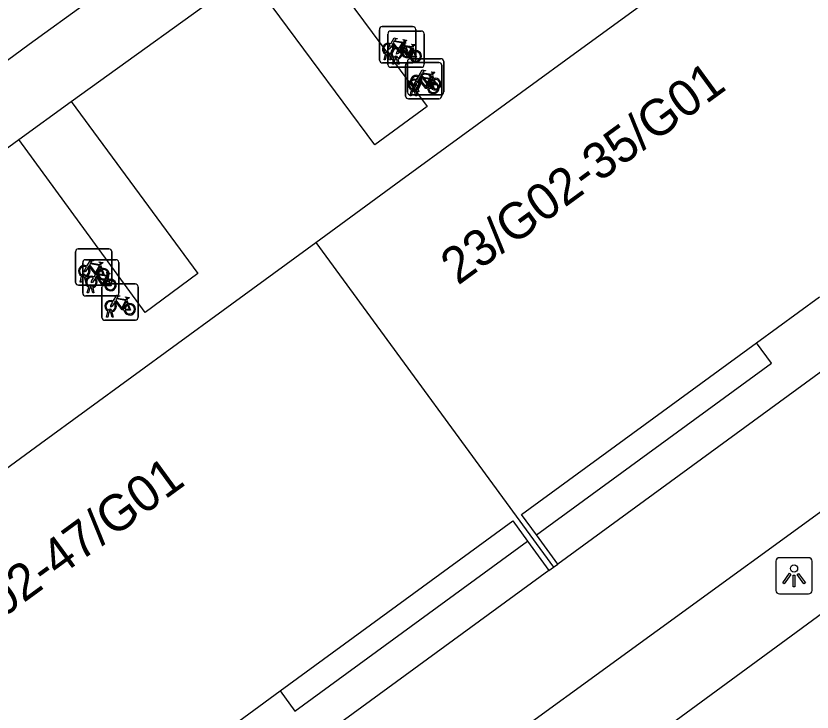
# Model space of a CAD drawing. Extents: x 159040 to 160094, y 381214 to 382518.
# Drawn here: x 159691.41 to 159713.37, y 382222.11 to 382241.32 of the extents above; entities that cross this region are included whole.
import ezdxf

# ---------------------------------------------------------------- set-up
doc = ezdxf.new("R2010")
doc.units = 0
for name, color, linetype in [('IMGEO_Fietsenrek', 7, 'Continuous'), ('IMGEO_Groenvoorziening', 7, 'Continuous'), ('IMGEO_Lichtpunt', 7, 'Continuous'), ('IMGEO_Pand', 7, 'Continuous'), ('IMGEO_Pand_nummerreeks', 7, 'Continuous'), ('IMGEO_Rijbaan_lokaal_open', 7, 'Continuous'), ('IMGEO_Voetpad_gesloten', 7, 'Continuous'), ('IMGEO_Voetpad_open', 7, 'Continuous')]:
    doc.layers.add(name, color=color, linetype=linetype)

msp = doc.modelspace()

# ---------------------------------------------------------------- linework, layer by layer
at = {"layer": 'IMGEO_Fietsenrek'}
for p, q in [((159701.433, 382240.101), (159701.433, 382240.942)), ((159701.433, 382240.942), (159701.433, 382240.101)), ((159701.508, 382241.026), (159702.349, 382241.026)), ((159702.349, 382241.026), (159701.508, 382241.026)), ((159702.433, 382240.951), (159702.433, 382240.11)), ((159702.433, 382240.11), (159702.433, 382240.951)), ((159701.666, 382239.98), (159701.666, 382240.821)), ((159701.666, 382240.821), (159701.666, 382239.98)), ((159701.741, 382240.905), (159702.582, 382240.905)), ((159702.582, 382240.905), (159701.741, 382240.905)), ((159702.666, 382240.83), (159702.666, 382239.989)), ((159702.666, 382239.989), (159702.666, 382240.83)), ((159702.12, 382240.575), (159702.156, 382240.48)), ((159701.671, 382240.282), (159701.67, 382240.286)), ((159701.702, 382240.293), (159701.703, 382240.286)), ((159702.353, 382240.454), (159702.389, 382240.359)), ((159701.56, 382240.11), (159701.599, 382240.27)), ((159701.594, 382240.11), (159701.56, 382240.11)), ((159701.629, 382240.258), (159701.594, 382240.11)), ((159701.712, 382240.11), (159701.678, 382240.252)), ((159701.71, 382240.256), (159701.745, 382240.11)), ((159701.745, 382240.11), (159701.712, 382240.11)), ((159701.793, 382239.989), (159701.832, 382240.149)), ((159701.862, 382240.137), (159701.827, 382239.989)), ((159701.904, 382240.161), (159701.903, 382240.165)), ((159701.945, 382239.989), (159701.911, 382240.131)), ((159701.935, 382240.172), (159701.936, 382240.165)), ((159701.943, 382240.135), (159701.978, 382239.989)), ((159702.281, 382240.141), (159703.122, 382240.141)), ((159703.122, 382240.141), (159702.281, 382240.141)), ((159703.206, 382240.066), (159703.206, 382239.225)), ((159703.206, 382239.225), (159703.206, 382240.066)), ((159702.358, 382240.026), (159701.517, 382240.026)), ((159701.517, 382240.026), (159702.358, 382240.026)), ((159702.591, 382239.905), (159701.75, 382239.905)), ((159701.75, 382239.905), (159702.591, 382239.905)), ((159701.827, 382239.989), (159701.793, 382239.989)), ((159701.978, 382239.989), (159701.945, 382239.989)), ((159702.151, 382239.11), (159702.151, 382239.951)), ((159702.151, 382239.951), (159702.151, 382239.11)), ((159702.206, 382239.216), (159702.206, 382240.057)), ((159702.206, 382240.057), (159702.206, 382239.216)), ((159702.226, 382240.035), (159703.067, 382240.035)), ((159703.067, 382240.035), (159702.226, 382240.035)), ((159703.151, 382239.96), (159703.151, 382239.119)), ((159703.151, 382239.119), (159703.151, 382239.96)), ((159702.893, 382239.69), (159702.929, 382239.595)), ((159702.475, 382239.408), (159702.476, 382239.401)), ((159702.838, 382239.584), (159702.874, 382239.489)), ((159702.278, 382239.119), (159702.317, 382239.279)), ((159702.347, 382239.267), (159702.312, 382239.119)), ((159702.333, 382239.225), (159702.372, 382239.385)), ((159702.367, 382239.225), (159702.333, 382239.225)), ((159702.402, 382239.373), (159702.367, 382239.225)), ((159702.389, 382239.291), (159702.388, 382239.295)), ((159702.43, 382239.119), (159702.396, 382239.261)), ((159702.42, 382239.302), (159702.421, 382239.295)), ((159702.428, 382239.265), (159702.463, 382239.119)), ((159702.444, 382239.397), (159702.443, 382239.401)), ((159702.485, 382239.225), (159702.451, 382239.367)), ((159702.483, 382239.371), (159702.518, 382239.225)), ((159702.518, 382239.225), (159702.485, 382239.225)), ((159703.076, 382239.035), (159702.235, 382239.035)), ((159702.235, 382239.035), (159703.076, 382239.035)), ((159702.312, 382239.119), (159702.278, 382239.119)), ((159703.131, 382239.141), (159702.29, 382239.141)), ((159702.29, 382239.141), (159703.131, 382239.141)), ((159702.463, 382239.119), (159702.43, 382239.119)), ((159693.054, 382233.97), (159693.054, 382234.811)), ((159693.054, 382234.811), (159693.054, 382233.97)), ((159693.129, 382234.895), (159693.97, 382234.895)), ((159693.97, 382234.895), (159693.129, 382234.895)), ((159694.054, 382234.82), (159694.054, 382233.979)), ((159694.054, 382233.979), (159694.054, 382234.82)), ((159693.324, 382234.596), (159694.165, 382234.596)), ((159694.165, 382234.596), (159693.324, 382234.596)), ((159693.249, 382233.671), (159693.249, 382234.512)), ((159693.249, 382234.512), (159693.249, 382233.671)), ((159693.741, 382234.444), (159693.777, 382234.349)), ((159694.249, 382234.521), (159694.249, 382233.68)), ((159694.249, 382233.68), (159694.249, 382234.521)), ((159693.181, 382233.979), (159693.22, 382234.139)), ((159693.292, 382234.151), (159693.291, 382234.155)), ((159693.323, 382234.162), (159693.324, 382234.155)), ((159693.936, 382234.145), (159693.972, 382234.05)), ((159693.215, 382233.979), (159693.181, 382233.979)), ((159693.25, 382234.127), (159693.215, 382233.979)), ((159693.333, 382233.979), (159693.299, 382234.121)), ((159693.331, 382234.125), (159693.366, 382233.979)), ((159693.366, 382233.979), (159693.333, 382233.979)), ((159693.854, 382233.926), (159694.695, 382233.926)), ((159694.695, 382233.926), (159693.854, 382233.926)), ((159693.979, 382233.895), (159693.138, 382233.895)), ((159693.138, 382233.895), (159693.979, 382233.895)), ((159693.376, 382233.68), (159693.415, 382233.84)), ((159693.445, 382233.828), (159693.41, 382233.68)), ((159693.487, 382233.852), (159693.486, 382233.856)), ((159693.528, 382233.68), (159693.494, 382233.822)), ((159693.518, 382233.863), (159693.519, 382233.856)), ((159693.526, 382233.826), (159693.561, 382233.68)), ((159693.779, 382233.001), (159693.779, 382233.842)), ((159693.779, 382233.842), (159693.779, 382233.001)), ((159694.779, 382233.851), (159694.779, 382233.01)), ((159694.779, 382233.01), (159694.779, 382233.851)), ((159694.174, 382233.596), (159693.333, 382233.596)), ((159693.333, 382233.596), (159694.174, 382233.596)), ((159693.41, 382233.68), (159693.376, 382233.68)), ((159693.561, 382233.68), (159693.528, 382233.68)), ((159694.466, 382233.475), (159694.502, 382233.38)), ((159693.906, 382233.01), (159693.945, 382233.17)), ((159693.975, 382233.158), (159693.94, 382233.01)), ((159694.017, 382233.182), (159694.016, 382233.186)), ((159694.058, 382233.01), (159694.024, 382233.152)), ((159694.048, 382233.193), (159694.049, 382233.186)), ((159694.056, 382233.156), (159694.091, 382233.01)), ((159694.704, 382232.926), (159693.863, 382232.926)), ((159693.863, 382232.926), (159694.704, 382232.926)), ((159693.94, 382233.01), (159693.906, 382233.01)), ((159694.091, 382233.01), (159694.058, 382233.01))]:
    msp.add_line(p, q, dxfattribs=at)
for points in [[(159701.767, 382240.5), (159701.715, 382240.41), (159701.675, 382240.385), (159701.676, 382240.432), (159701.731, 382240.526)], [(159701.746, 382240.552), (159701.841, 382240.716), (159701.927, 382240.702), (159701.929, 382240.693), (159701.873, 382240.682), (159701.846, 382240.637), (159702.102, 382240.596)], [(159702.042, 382240.308), (159701.992, 382240.308), (159701.801, 382240.559), (159701.782, 382240.527)], [(159702.089, 382240.571), (159701.832, 382240.612), (159701.815, 382240.583), (159701.982, 382240.363), (159702.089, 382240.571)], [(159701.979, 382240.431), (159702.074, 382240.595), (159702.16, 382240.581), (159702.162, 382240.572), (159702.106, 382240.561), (159702.079, 382240.516), (159702.335, 382240.475)], [(159702.137, 382240.473), (159702.107, 382240.55), (159701.998, 382240.332), (159702.041, 382240.332)], [(159702.102, 382240.596), (159702.127, 382240.645), (159702.121, 382240.649), (159702.098, 382240.653), (159702.086, 382240.66), (159702.085, 382240.663), (159702.087, 382240.668), (159702.182, 382240.653), (159702.184, 382240.643), (159702.174, 382240.63), (159702.162, 382240.624), (159702.148, 382240.63), (159702.12, 382240.575)], [(159702.335, 382240.475), (159702.36, 382240.524), (159702.354, 382240.528), (159702.331, 382240.532), (159702.319, 382240.539), (159702.318, 382240.542), (159702.32, 382240.547), (159702.415, 382240.532), (159702.417, 382240.522), (159702.407, 382240.509), (159702.395, 382240.503), (159702.381, 382240.509), (159702.353, 382240.454)], [(159702, 382240.379), (159701.948, 382240.289), (159701.908, 382240.264), (159701.909, 382240.311), (159701.964, 382240.405)], [(159702.275, 382240.187), (159702.225, 382240.187), (159702.034, 382240.438), (159702.015, 382240.406)], [(159702.322, 382240.45), (159702.065, 382240.491), (159702.048, 382240.462), (159702.215, 382240.242), (159702.322, 382240.45)], [(159702.071, 382240.332), (159702.191, 382240.331), (159702.147, 382240.445)], [(159702.167, 382240.452), (159702.222, 382240.307), (159702.072, 382240.307)], [(159702.37, 382240.352), (159702.34, 382240.429), (159702.231, 382240.211), (159702.274, 382240.211)], [(159702.304, 382240.211), (159702.424, 382240.21), (159702.38, 382240.324)], [(159702.4, 382240.331), (159702.455, 382240.186), (159702.305, 382240.186)], [(159702.54, 382239.615), (159702.488, 382239.525), (159702.448, 382239.5), (159702.449, 382239.547), (159702.504, 382239.641)], [(159702.464, 382239.561), (159702.559, 382239.725), (159702.645, 382239.711), (159702.647, 382239.702), (159702.591, 382239.691), (159702.564, 382239.646), (159702.82, 382239.605)], [(159702.519, 382239.667), (159702.614, 382239.831), (159702.7, 382239.817), (159702.702, 382239.808), (159702.646, 382239.797), (159702.619, 382239.752), (159702.875, 382239.711)], [(159702.815, 382239.423), (159702.765, 382239.423), (159702.574, 382239.674), (159702.555, 382239.642)], [(159702.862, 382239.686), (159702.605, 382239.727), (159702.588, 382239.698), (159702.755, 382239.478), (159702.862, 382239.686)], [(159702.91, 382239.588), (159702.88, 382239.665), (159702.771, 382239.447), (159702.814, 382239.447)], [(159702.82, 382239.605), (159702.845, 382239.654), (159702.839, 382239.658), (159702.816, 382239.662), (159702.804, 382239.669), (159702.803, 382239.672), (159702.805, 382239.677), (159702.9, 382239.662), (159702.902, 382239.652), (159702.892, 382239.639), (159702.88, 382239.633), (159702.866, 382239.639), (159702.838, 382239.584)], [(159702.875, 382239.711), (159702.9, 382239.76), (159702.894, 382239.764), (159702.871, 382239.768), (159702.859, 382239.775), (159702.858, 382239.778), (159702.86, 382239.783), (159702.955, 382239.768), (159702.957, 382239.758), (159702.947, 382239.745), (159702.935, 382239.739), (159702.921, 382239.745), (159702.893, 382239.69)], [(159702.485, 382239.509), (159702.433, 382239.419), (159702.393, 382239.394), (159702.394, 382239.441), (159702.449, 382239.535)], [(159702.76, 382239.317), (159702.71, 382239.317), (159702.519, 382239.568), (159702.5, 382239.536)], [(159702.807, 382239.58), (159702.55, 382239.621), (159702.533, 382239.592), (159702.7, 382239.372), (159702.807, 382239.58)], [(159702.855, 382239.482), (159702.825, 382239.559), (159702.716, 382239.341), (159702.759, 382239.341)], [(159702.789, 382239.341), (159702.909, 382239.34), (159702.865, 382239.454)], [(159702.885, 382239.461), (159702.94, 382239.316), (159702.79, 382239.316)], [(159702.844, 382239.447), (159702.964, 382239.446), (159702.92, 382239.56)], [(159702.94, 382239.567), (159702.995, 382239.422), (159702.845, 382239.422)], [(159693.367, 382234.421), (159693.462, 382234.585), (159693.548, 382234.571), (159693.55, 382234.562), (159693.494, 382234.551), (159693.467, 382234.506), (159693.723, 382234.465)], [(159693.388, 382234.369), (159693.336, 382234.279), (159693.296, 382234.254), (159693.297, 382234.301), (159693.352, 382234.395)], [(159693.663, 382234.177), (159693.613, 382234.177), (159693.422, 382234.428), (159693.403, 382234.396)], [(159693.71, 382234.44), (159693.453, 382234.481), (159693.436, 382234.452), (159693.603, 382234.232), (159693.71, 382234.44)], [(159693.758, 382234.342), (159693.728, 382234.419), (159693.619, 382234.201), (159693.662, 382234.201)], [(159693.723, 382234.465), (159693.748, 382234.514), (159693.742, 382234.518), (159693.719, 382234.522), (159693.707, 382234.529), (159693.706, 382234.532), (159693.708, 382234.537), (159693.803, 382234.522), (159693.805, 382234.512), (159693.795, 382234.499), (159693.783, 382234.493), (159693.769, 382234.499), (159693.741, 382234.444)], [(159693.562, 382234.122), (159693.657, 382234.286), (159693.743, 382234.272), (159693.745, 382234.263), (159693.689, 382234.252), (159693.662, 382234.207), (159693.918, 382234.166)], [(159693.905, 382234.141), (159693.648, 382234.182), (159693.631, 382234.153), (159693.798, 382233.933), (159693.905, 382234.141)], [(159693.692, 382234.201), (159693.812, 382234.2), (159693.768, 382234.314)], [(159693.788, 382234.321), (159693.843, 382234.176), (159693.693, 382234.176)], [(159693.918, 382234.166), (159693.943, 382234.215), (159693.937, 382234.219), (159693.914, 382234.223), (159693.902, 382234.23), (159693.901, 382234.233), (159693.903, 382234.238), (159693.998, 382234.223), (159694, 382234.213), (159693.99, 382234.2), (159693.978, 382234.194), (159693.964, 382234.2), (159693.936, 382234.145)], [(159693.583, 382234.07), (159693.531, 382233.98), (159693.491, 382233.955), (159693.492, 382234.002), (159693.547, 382234.096)], [(159693.858, 382233.878), (159693.808, 382233.878), (159693.617, 382234.129), (159693.598, 382234.097)], [(159693.953, 382234.043), (159693.923, 382234.12), (159693.814, 382233.902), (159693.857, 382233.902)], [(159693.887, 382233.902), (159694.007, 382233.901), (159693.963, 382234.015)], [(159693.983, 382234.022), (159694.038, 382233.877), (159693.888, 382233.877)], [(159694.092, 382233.452), (159694.187, 382233.616), (159694.273, 382233.602), (159694.275, 382233.593), (159694.219, 382233.582), (159694.192, 382233.537), (159694.448, 382233.496)], [(159694.435, 382233.471), (159694.178, 382233.512), (159694.161, 382233.483), (159694.328, 382233.263), (159694.435, 382233.471)], [(159694.448, 382233.496), (159694.473, 382233.545), (159694.467, 382233.549), (159694.444, 382233.553), (159694.432, 382233.56), (159694.431, 382233.563), (159694.433, 382233.568), (159694.528, 382233.553), (159694.53, 382233.543), (159694.52, 382233.53), (159694.508, 382233.524), (159694.494, 382233.53), (159694.466, 382233.475)], [(159694.113, 382233.4), (159694.061, 382233.31), (159694.021, 382233.285), (159694.022, 382233.332), (159694.077, 382233.426)], [(159694.388, 382233.208), (159694.338, 382233.208), (159694.147, 382233.459), (159694.128, 382233.427)], [(159694.483, 382233.373), (159694.453, 382233.45), (159694.344, 382233.232), (159694.387, 382233.232)], [(159694.417, 382233.232), (159694.537, 382233.231), (159694.493, 382233.345)], [(159694.513, 382233.352), (159694.568, 382233.207), (159694.418, 382233.207)]]:
    msp.add_lwpolyline(points, dxfattribs=at)
for centre, radius, start, end in [((159701.511, 382240.948), 0.0779, 92.4484, 184.2845), ((159701.511, 382240.948), 0.0779, 92.4484, 184.2845), ((159702.355, 382240.948), 0.0779, 2.4484, 94.2845), ((159702.355, 382240.948), 0.0779, 2.4484, 94.2845), ((159701.744, 382240.827), 0.0779, 92.4484, 184.2845), ((159701.744, 382240.827), 0.0779, 92.4484, 184.2845), ((159702.588, 382240.827), 0.0779, 2.4484, 94.2845), ((159702.588, 382240.827), 0.0779, 2.4484, 94.2845), ((159701.673, 382240.411), 0.159, 62.6766, 242.1369), ((159701.673, 382240.411), 0.129, 63.3192, 238.903), ((159701.673, 382240.411), 0.159, 283.5766, 46.6042), ((159701.653, 382240.282), 0.0499, 12.8025, 158.6934), ((159701.653, 382240.282), 0.0174, 12.8025, 163.4502), ((159701.673, 382240.411), 0.129, 253.415, 269.0204), ((159701.673, 382240.411), 0.129, 283.6043, 43.4302), ((159701.906, 382240.29), 0.159, 62.6766, 242.1369), ((159701.906, 382240.29), 0.129, 63.3192, 238.903), ((159701.906, 382240.29), 0.129, 283.6043, 43.4302), ((159701.906, 382240.29), 0.159, 283.5766, 46.6042), ((159702.2, 382240.327), 0.159, 113.3408, 178.3217), ((159702.2, 382240.327), 0.159, 187.0065, 105.7708), ((159702.2, 382240.327), 0.129, 113.923, 177.9556), ((159702.2, 382240.327), 0.129, 188.6715, 104.5883), ((159702.433, 382240.206), 0.159, 113.3408, 178.3217), ((159702.433, 382240.206), 0.159, 187.0065, 105.7708), ((159702.433, 382240.206), 0.129, 113.923, 177.9556), ((159702.433, 382240.206), 0.129, 188.6715, 104.5883), ((159701.511, 382240.104), 0.0779, 182.4484, 274.2845), ((159701.511, 382240.104), 0.0779, 182.4484, 274.2845), ((159701.673, 382240.411), 0.159, 253.9967, 271.7867), ((159701.886, 382240.161), 0.0499, 12.8025, 158.6934), ((159701.906, 382240.29), 0.159, 253.9967, 271.7867), ((159701.886, 382240.161), 0.0174, 12.8025, 163.4502), ((159701.906, 382240.29), 0.129, 253.415, 269.0204), ((159702.284, 382240.063), 0.0779, 92.4484, 184.2845), ((159702.284, 382240.063), 0.0779, 92.4484, 184.2845), ((159702.355, 382240.104), 0.0779, 272.4484, 4.2845), ((159702.355, 382240.104), 0.0779, 272.4484, 4.2845), ((159703.128, 382240.063), 0.0779, 2.4484, 94.2845), ((159703.128, 382240.063), 0.0779, 2.4484, 94.2845), ((159701.744, 382239.983), 0.0779, 182.4484, 274.2845), ((159701.744, 382239.983), 0.0779, 182.4484, 274.2845), ((159702.229, 382239.957), 0.0779, 92.4484, 184.2845), ((159702.229, 382239.957), 0.0779, 92.4484, 184.2845), ((159702.588, 382239.983), 0.0779, 272.4484, 4.2845), ((159702.588, 382239.983), 0.0779, 272.4484, 4.2845), ((159703.073, 382239.957), 0.0779, 2.4484, 94.2845), ((159703.073, 382239.957), 0.0779, 2.4484, 94.2845), ((159702.446, 382239.526), 0.159, 62.6766, 242.1369), ((159702.446, 382239.526), 0.129, 63.3192, 238.903), ((159702.446, 382239.526), 0.159, 283.5766, 46.6042), ((159702.391, 382239.42), 0.159, 62.6766, 242.1369), ((159702.391, 382239.42), 0.129, 63.3192, 238.903), ((159702.426, 382239.397), 0.0499, 12.8025, 158.6934), ((159702.426, 382239.397), 0.0174, 12.8025, 163.4502), ((159702.391, 382239.42), 0.129, 283.6043, 43.4302), ((159702.391, 382239.42), 0.159, 283.5766, 46.6042), ((159702.446, 382239.526), 0.129, 283.6043, 43.4302), ((159702.918, 382239.336), 0.159, 113.3408, 178.3217), ((159702.918, 382239.336), 0.159, 187.0065, 105.7708), ((159702.918, 382239.336), 0.129, 113.923, 177.9556), ((159702.918, 382239.336), 0.129, 188.6715, 104.5883), ((159702.973, 382239.442), 0.159, 113.3408, 178.3217), ((159702.973, 382239.442), 0.159, 187.0065, 105.7708), ((159702.973, 382239.442), 0.129, 113.923, 177.9556), ((159702.973, 382239.442), 0.129, 188.6715, 104.5883), ((159702.284, 382239.219), 0.0779, 182.4484, 274.2845), ((159702.284, 382239.219), 0.0779, 182.4484, 274.2845), ((159702.371, 382239.291), 0.0499, 12.8025, 158.6934), ((159702.391, 382239.42), 0.159, 253.9967, 271.7867), ((159702.371, 382239.291), 0.0174, 12.8025, 163.4502), ((159702.391, 382239.42), 0.129, 253.415, 269.0204), ((159702.446, 382239.526), 0.159, 253.9967, 271.7867), ((159702.446, 382239.526), 0.129, 253.415, 269.0204), ((159703.128, 382239.219), 0.0779, 272.4484, 4.2845), ((159703.128, 382239.219), 0.0779, 272.4484, 4.2845), ((159702.229, 382239.113), 0.0779, 182.4484, 274.2845), ((159702.229, 382239.113), 0.0779, 182.4484, 274.2845), ((159703.073, 382239.113), 0.0779, 272.4484, 4.2845), ((159703.073, 382239.113), 0.0779, 272.4484, 4.2845), ((159693.132, 382234.817), 0.0779, 92.4484, 184.2845), ((159693.132, 382234.817), 0.0779, 92.4484, 184.2845), ((159693.976, 382234.817), 0.0779, 2.4484, 94.2845), ((159693.976, 382234.817), 0.0779, 2.4484, 94.2845), ((159693.327, 382234.518), 0.0779, 92.4484, 184.2845), ((159693.327, 382234.518), 0.0779, 92.4484, 184.2845), ((159694.171, 382234.518), 0.0779, 2.4484, 94.2845), ((159694.171, 382234.518), 0.0779, 2.4484, 94.2845), ((159693.294, 382234.28), 0.159, 62.6766, 242.1369), ((159693.294, 382234.28), 0.129, 63.3192, 238.903), ((159693.294, 382234.28), 0.129, 283.6043, 43.4302), ((159693.294, 382234.28), 0.159, 283.5766, 46.6042), ((159693.821, 382234.196), 0.159, 187.0065, 105.7708), ((159693.274, 382234.151), 0.0499, 12.8025, 158.6934), ((159693.274, 382234.151), 0.0174, 12.8025, 163.4502), ((159693.294, 382234.28), 0.129, 253.415, 269.0204), ((159693.489, 382233.981), 0.159, 62.6766, 242.1369), ((159693.821, 382234.196), 0.159, 113.3408, 178.3217), ((159693.821, 382234.196), 0.129, 113.923, 177.9556), ((159693.821, 382234.196), 0.129, 188.6715, 104.5883), ((159693.132, 382233.973), 0.0779, 182.4484, 274.2845), ((159693.132, 382233.973), 0.0779, 182.4484, 274.2845), ((159693.294, 382234.28), 0.159, 253.9967, 271.7867), ((159693.489, 382233.981), 0.129, 63.3192, 238.903), ((159693.489, 382233.981), 0.129, 283.6043, 43.4302), ((159693.489, 382233.981), 0.159, 283.5766, 46.6042), ((159693.857, 382233.848), 0.0779, 92.4484, 184.2845), ((159693.857, 382233.848), 0.0779, 92.4484, 184.2845), ((159694.016, 382233.897), 0.159, 113.3408, 178.3217), ((159694.016, 382233.897), 0.159, 187.0065, 105.7708), ((159694.016, 382233.897), 0.129, 113.923, 177.9556), ((159694.016, 382233.897), 0.129, 188.6715, 104.5883), ((159693.976, 382233.973), 0.0779, 272.4484, 4.2845), ((159693.976, 382233.973), 0.0779, 272.4484, 4.2845), ((159694.701, 382233.848), 0.0779, 2.4484, 94.2845), ((159694.701, 382233.848), 0.0779, 2.4484, 94.2845), ((159693.469, 382233.852), 0.0499, 12.8025, 158.6934), ((159693.489, 382233.981), 0.159, 253.9967, 271.7867), ((159693.469, 382233.852), 0.0174, 12.8025, 163.4502), ((159693.489, 382233.981), 0.129, 253.415, 269.0204), ((159693.327, 382233.674), 0.0779, 182.4484, 274.2845), ((159693.327, 382233.674), 0.0779, 182.4484, 274.2845), ((159694.171, 382233.674), 0.0779, 272.4484, 4.2845), ((159694.171, 382233.674), 0.0779, 272.4484, 4.2845), ((159694.019, 382233.311), 0.159, 62.6766, 242.1369), ((159694.019, 382233.311), 0.129, 63.3192, 238.903), ((159694.019, 382233.311), 0.129, 283.6043, 43.4302), ((159694.019, 382233.311), 0.159, 283.5766, 46.6042), ((159694.546, 382233.227), 0.159, 113.3408, 178.3217), ((159694.546, 382233.227), 0.159, 187.0065, 105.7708), ((159694.546, 382233.227), 0.129, 113.923, 177.9556), ((159694.546, 382233.227), 0.129, 188.6715, 104.5883), ((159693.999, 382233.182), 0.0499, 12.8025, 158.6934), ((159694.019, 382233.311), 0.159, 253.9967, 271.7867), ((159693.999, 382233.182), 0.0174, 12.8025, 163.4502), ((159694.019, 382233.311), 0.129, 253.415, 269.0204), ((159693.857, 382233.004), 0.0779, 182.4484, 274.2845), ((159693.857, 382233.004), 0.0779, 182.4484, 274.2845), ((159694.701, 382233.004), 0.0779, 272.4484, 4.2845), ((159694.701, 382233.004), 0.0779, 272.4484, 4.2845)]:
    msp.add_arc(centre, radius, start, end, dxfattribs=at)
at = {"layer": 'IMGEO_Groenvoorziening'}
for points in [[(159705.763, 382227.003), (159712.249, 382231.743), (159711.837, 382232.306)], [(159714.178, 382228.063), (159715.586, 382226.255), (159695.161, 382211.277), (159693.845, 382213.274)], [(159698.692, 382222.698), (159699.104, 382222.135), (159705.521, 382226.826)]]:
    msp.add_lwpolyline(points, dxfattribs=at)
at = {"layer": 'IMGEO_Lichtpunt'}
for p, q in [((159712.369, 382226.278), (159712.369, 382225.471)), ((159712.369, 382226.278), (159712.369, 382225.471)), ((159713.271, 382226.373), (159712.463, 382226.373)), ((159713.271, 382226.373), (159712.463, 382226.373)), ((159713.365, 382225.471), (159713.365, 382226.278)), ((159713.365, 382225.471), (159713.365, 382226.278)), ((159712.463, 382225.377), (159713.271, 382225.377)), ((159712.463, 382225.377), (159713.271, 382225.377))]:
    msp.add_line(p, q, dxfattribs=at)
for points in [[(159712.743, 382225.942), (159712.782, 382225.914), (159712.594, 382225.652), (159712.556, 382225.679), (159712.743, 382225.942)], [(159712.845, 382225.894), (159712.892, 382225.894), (159712.892, 382225.572), (159712.845, 382225.572), (159712.845, 382225.894)], [(159712.955, 382225.914), (159712.993, 382225.941), (159713.18, 382225.679), (159713.141, 382225.651), (159712.955, 382225.914)]]:
    msp.add_lwpolyline(points, dxfattribs=at)
msp.add_circle((159712.868, 382226.076), 0.0994, dxfattribs=at)
for centre, start, end in [((159712.463, 382226.278), 90, 180), ((159712.463, 382226.278), 90, 180), ((159713.271, 382226.278), 0, 90), ((159713.271, 382226.278), 0, 90), ((159712.463, 382225.471), 180, 270), ((159712.463, 382225.471), 180, 270), ((159713.271, 382225.471), 270, 0), ((159713.271, 382225.471), 270, 360)]:
    msp.add_arc(centre, 0.0946, start, end, dxfattribs=at)
at = {"layer": 'IMGEO_Pand'}
for points in [[(159699.679, 382235.07), (159702.028, 382236.787), (159707.018, 382240.434), (159710.582, 382243.039), (159714.542, 382245.934)], [(159684.696, 382224.118), (159688.489, 382226.891), (159692.088, 382229.521), (159697.123, 382233.201), (159699.679, 382235.07)], [(159699.679, 382235.07), (159706.23, 382226.109)], [(159711.837, 382232.306), (159713.569, 382233.572)], [(159705.763, 382227.003), (159705.352, 382227.566), (159711.837, 382232.306)], [(159698.692, 382222.698), (159705.11, 382227.389), (159705.521, 382226.826)], [(159706.351, 382226.198), (159705.763, 382227.003)], [(159705.521, 382226.826), (159706.109, 382226.021)], [(159706.109, 382226.021), (159706.23, 382226.109)], [(159706.23, 382226.109), (159706.351, 382226.198)], [(159696.963, 382221.434), (159698.692, 382222.698)]]:
    msp.add_lwpolyline(points, dxfattribs=at)
at = {"layer": 'IMGEO_Rijbaan_lokaal_open'}
msp.add_lwpolyline([(159717.325, 382259.142), (159716.599, 382258.613), (159712.967, 382256.016), (159705.319, 382250.416), (159701.477, 382247.654), (159696.655, 382244.079), (159691.775, 382240.538), (159686.944, 382236.978), (159683.106, 382234.21), (159677.657, 382230.189)], dxfattribs=at)
at = {"layer": 'IMGEO_Voetpad_gesloten'}
for points in [[(159720.972, 382236.885), (159706.351, 382226.198)], [(159693.845, 382213.274), (159714.178, 382228.063)], [(159706.109, 382226.021), (159691.488, 382215.334)]]:
    msp.add_lwpolyline(points, dxfattribs=at)
at = {"layer": 'IMGEO_Voetpad_open'}
for points in [[(159699.24, 382243.56), (159702.746, 382238.824), (159701.306, 382237.763), (159697.813, 382242.487)], [(159692.928, 382238.963), (159697.813, 382242.487)], [(159691.489, 382237.909), (159692.928, 382238.963)], [(159692.928, 382238.963), (159696.429, 382234.217), (159694.968, 382233.138), (159691.489, 382237.909)], [(159684.287, 382232.633), (159691.489, 382237.909)]]:
    msp.add_lwpolyline(points, dxfattribs=at)

# ---------------------------------------------------------------- texts
at = {"layer": 'IMGEO_Pand_nummerreeks'}
for s, rotation, p in [('23/G02-35/G01', 36.1653, (159703.6, 382233.873)), ('35/G02-47/G01', 36.1648, (159688.677, 382222.965))]:
    msp.add_text(s, height=1, rotation=rotation, dxfattribs=at).set_placement(p)

doc.saveas('drawing.dxf')
